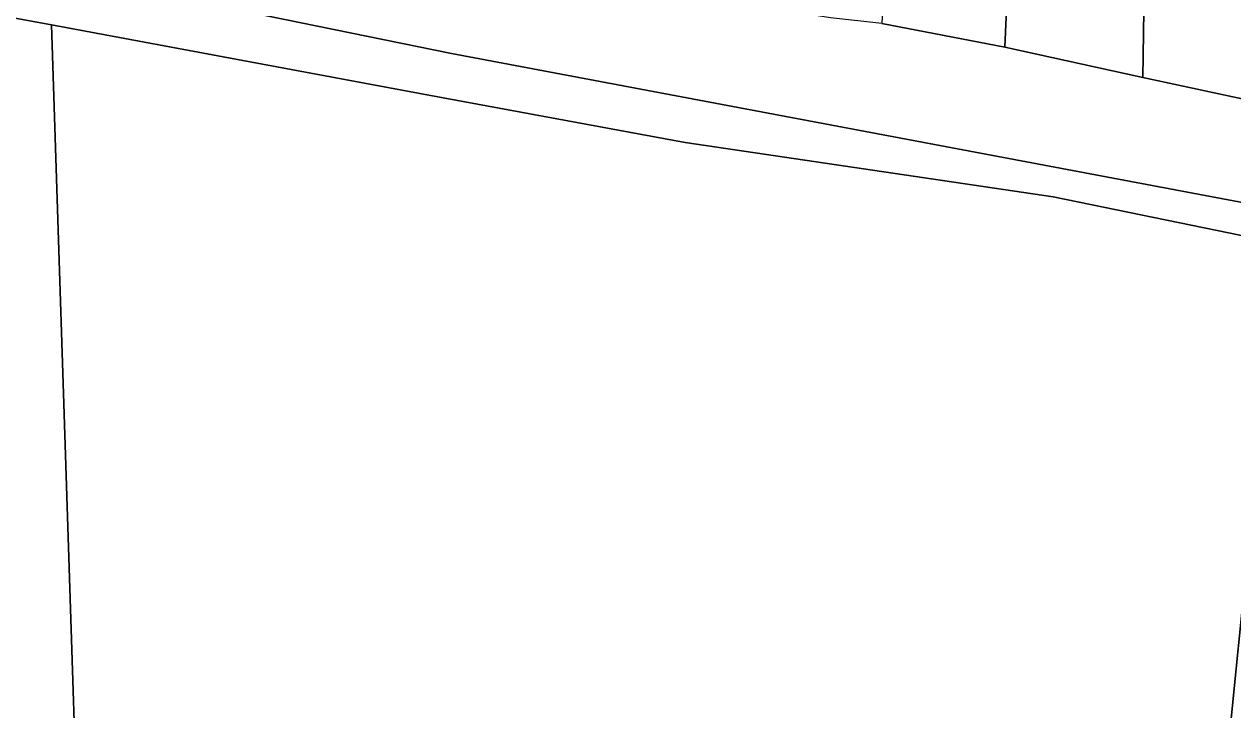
# Model space of a CAD drawing. Extents: x -878211 to -870363, y -1058464 to -1052522.
# Drawn here: x -873583.7 to -873449, y -1056219.7 to -1056143.2 of the extents above; entities that cross this region are included whole.
import ezdxf

# ---------------------------------------------------------------- set-up
doc = ezdxf.new("R2010")
doc.units = 0
doc.layers.add('Vrstva 51', color=7, linetype='Continuous')

msp = doc.modelspace()

# ---------------------------------------------------------------- linework, layer by layer
at = {"layer": 'Vrstva 51'}
for points in [[(-873445.53, -1056152.08), (-873459.02, -1056149.18), (-873474.41, -1056145.79), (-873488.11, -1056143.14), (-873493.84, -1056142.5), (-873503.43, -1056141), (-873517.3, -1056139.06), (-873531.23, -1056137.02), (-873545.7, -1056134.8), (-873559.82, -1056132.59), (-873574.12, -1056131.03), (-873575.8, -1056103.2), (-873577.5, -1056075.05), (-873563.66, -1056076.11), (-873549.44, -1056077.47), (-873535.98, -1056078.82), (-873522.05, -1056080.16), (-873507.91, -1056081.65), (-873485.52, -1056083.92), (-873471.53, -1056085.31), (-873465.93, -1056086.28), (-873458.04, -1056088), (-873442.49, -1056094.37)], [(-873233.13, -1056211.3), (-873258.39, -1056203.81), (-873288.18, -1056196.8), (-873300.97, -1056193.75), (-873316.94, -1056189.94), (-873359.74, -1056179.73), (-873430.29, -1056166.44), (-873443.77, -1056163.9), (-873536.08, -1056146.51), (-873579.25, -1056137.66), (-873583.21, -1056136.78), (-873640.57, -1056126.39), (-873663.43, -1056120.04), (-873669.67, -1056117.9), (-873683.77, -1056104.56), (-873698.77, -1056094.59), (-873705.76, -1056091.7), (-873717.22, -1056089.4), (-873720.7, -1056089.42), (-873762.63, -1056089.66), (-873840.34, -1056089.55), (-873878.08, -1056089.5)], [(-873578.98, -1056104.13), (-873579.25, -1056137.66), (-873536.08, -1056146.51), (-873443.77, -1056163.9)], [(-873603.98, -1056138.97), (-873580.66, -1056143.3), (-873536.99, -1056151.43), (-873510.04, -1056156.4), (-873469.01, -1056162.46), (-873443.87, -1056167.66), (-873430.95, -1056170.33), (-873360.98, -1056184.79), (-873317.75, -1056195.16), (-873301.81, -1056198.98), (-873289.4, -1056201.96), (-873278.56, -1056204.51), (-873259.87, -1056208.9), (-873253.05, -1056210.89), (-873234.74, -1056216.24), (-873228.37, -1056218.32)], [(-873455.89, -1056287.77), (-873443.87, -1056167.66), (-873469.01, -1056162.46), (-873510.04, -1056156.4), (-873536.99, -1056151.43), (-873580.66, -1056143.3), (-873577.84, -1056230.12)]]:
    msp.add_lwpolyline(points, dxfattribs=at)
for points in [[(-873473, -1056114.74), (-873486.7, -1056112.65), (-873486.83, -1056117.46), (-873488.11, -1056143.14), (-873474.41, -1056145.79)], [(-873459.02, -1056149.18), (-873458.51, -1056116.98), (-873473, -1056114.74), (-873474.41, -1056145.79)], [(-873442.96, -1056119.18), (-873458.51, -1056116.98), (-873459.02, -1056149.18), (-873445.53, -1056152.08)], [(-873580.66, -1056143.3), (-873603.98, -1056138.97), (-873602.15, -1056238.04), (-873605.34, -1056284.92), (-873583.91, -1056294.81), (-873577.84, -1056230.12)], [(-873467.08, -1056323.48), (-873452.41, -1056327.48), (-873445.56, -1056284.55), (-873430.95, -1056170.33), (-873443.87, -1056167.66), (-873455.89, -1056287.77)]]:
    msp.add_lwpolyline(points, close=True, dxfattribs=at)

doc.saveas('drawing.dxf')
